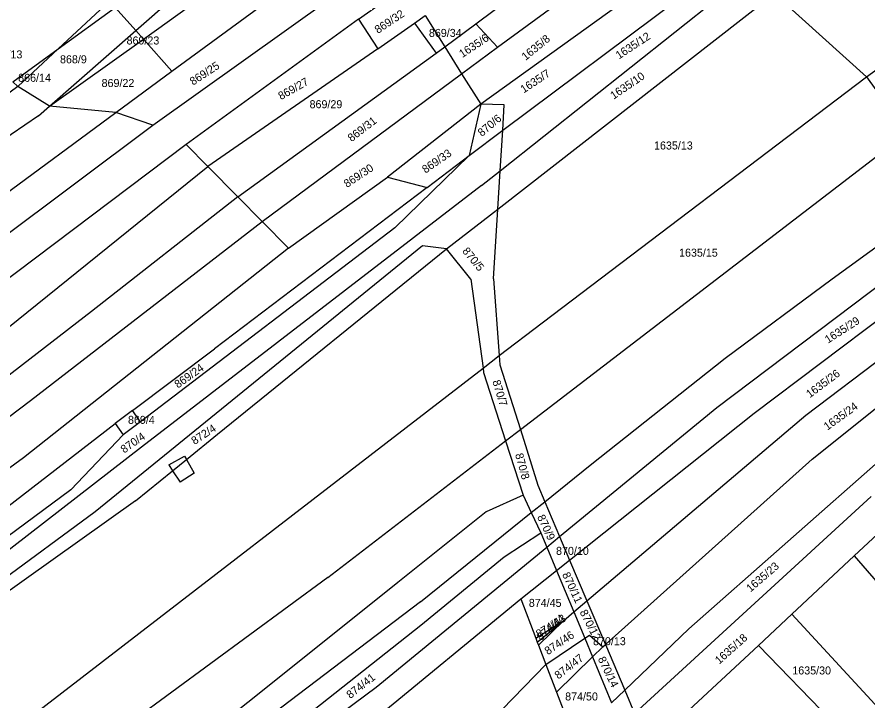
# Model space of a CAD drawing. Extents: x -563148 to -561712, y -1182311 to -1179502.
# Drawn here: x -562408.6 to -562249.3, y -1179774.2 to -1179646.1 of the extents above; entities that cross this region are included whole.
import ezdxf

# ---------------------------------------------------------------- set-up
doc = ezdxf.new("R2010")
doc.units = 0
for name, color, linetype in [('Vrstva 55', 7, 'Continuous'), ('Vrstva 56', 7, 'Continuous'), ('Vrstva 57', 7, 'Continuous')]:
    doc.layers.add(name, color=color, linetype=linetype)

msp = doc.modelspace()

# ---------------------------------------------------------------- linework, layer by layer
at = {"layer": 'Vrstva 55'}
for p, q in [((-562322.59, -1179647.45), (-562272.56, -1179609.82)), ((-562386.32, -1179648.67), (-562350.2, -1179616.94)), ((-562384.89, -1179650.27), (-562346.53, -1179622.81)), ((-562383.14, -1179666.38), (-562338.96, -1179634.91)), ((-562379.54, -1179656.27), (-562356.13, -1179639.13)), ((-562318.52, -1179651.81), (-562299.98, -1179638.18)), ((-562344.59, -1179646.57), (-562335.68, -1179640.15)), ((-562318.04, -1179674.94), (-562275.1, -1179640.86)), ((-562317.58, -1179667.37), (-562281.08, -1179640.09)), ((-562318.48, -1179682.11), (-562266.67, -1179641.77)), ((-562266.67, -1179641.77), (-562249.38, -1179657.33)), ((-562400.86, -1179652.12), (-562391.24, -1179643.17)), ((-562295.49, -1179643.66), (-562321.7, -1179662.5)), ((-562400.86, -1179652.12), (-562390.19, -1179644.34)), ((-562390.19, -1179644.34), (-562386.32, -1179648.67)), ((-562334.1, -1179647.31), (-562332.1, -1179645.87)), ((-562332.1, -1179645.87), (-562328.43, -1179651.75)), ((-562344.59, -1179646.57), (-562376.89, -1179670.03)), ((-562344.59, -1179646.57), (-562340.98, -1179652.09)), ((-562340.98, -1179652.09), (-562334.1, -1179647.31)), ((-562334.1, -1179647.31), (-562330.03, -1179652.93)), ((-562328.43, -1179651.75), (-562322.59, -1179647.45)), ((-562322.59, -1179647.45), (-562318.52, -1179651.81)), ((-562249.38, -1179657.33), (-562234.82, -1179646.8)), ((-562402.48, -1179662.86), (-562386.32, -1179648.67)), ((-562386.32, -1179648.67), (-562384.89, -1179650.27)), ((-562402.48, -1179662.86), (-562384.89, -1179650.27)), ((-562384.89, -1179650.27), (-562379.54, -1179656.27)), ((-562409.33, -1179658.3), (-562400.86, -1179652.12)), ((-562408.44, -1179659.18), (-562400.86, -1179652.12)), ((-562340.98, -1179652.09), (-562372.83, -1179674.14)), ((-562330.03, -1179652.93), (-562328.43, -1179651.75)), ((-562328.43, -1179651.75), (-562325.27, -1179656.8)), ((-562325.27, -1179656.8), (-562318.52, -1179651.81)), ((-562367.23, -1179679.81), (-562330.03, -1179652.93)), ((-562390.08, -1179664.03), (-562379.54, -1179656.27)), ((-562362.65, -1179684.44), (-562325.27, -1179656.8)), ((-562325.27, -1179656.8), (-562321.7, -1179662.5)), ((-562408.44, -1179659.18), (-562409.33, -1179658.3)), ((-562310.2, -1179703.39), (-562249.38, -1179657.33)), ((-562249.38, -1179657.33), (-562241.91, -1179667.89)), ((-562408.44, -1179659.18), (-562480.38, -1179711.45)), ((-562402.48, -1179662.86), (-562408.44, -1179659.18)), ((-562404.54, -1179664.67), (-562402.48, -1179662.86)), ((-562390.08, -1179664.03), (-562402.48, -1179662.86)), ((-562321.7, -1179662.5), (-562339.16, -1179676.11)), ((-562321.7, -1179662.5), (-562323.86, -1179672.07)), ((-562317.28, -1179662.57), (-562321.7, -1179662.5)), ((-562317.58, -1179667.37), (-562317.28, -1179662.57)), ((-562255.86, -1179695.17), (-562212.09, -1179663.37)), ((-562496.21, -1179742.23), (-562390.08, -1179664.03)), ((-562404.54, -1179664.67), (-562412.69, -1179670.17)), ((-562383.14, -1179666.38), (-562390.08, -1179664.03)), ((-562492.04, -1179747.96), (-562383.14, -1179666.38)), ((-562323.86, -1179672.07), (-562317.58, -1179667.37)), ((-562318.04, -1179674.94), (-562317.58, -1179667.37)), ((-562314.26, -1179723.41), (-562241.91, -1179667.89)), ((-562376.89, -1179670.03), (-562439.16, -1179716.94)), ((-562376.89, -1179670.03), (-562372.83, -1179674.14)), ((-562323.86, -1179672.07), (-562337.78, -1179685.63)), ((-562331.72, -1179678.08), (-562323.86, -1179672.07)), ((-562414.93, -1179708.08), (-562372.83, -1179674.14)), ((-562372.83, -1179674.14), (-562367.23, -1179679.81)), ((-562357.7, -1179689.46), (-562339.16, -1179676.11)), ((-562339.16, -1179676.11), (-562331.72, -1179678.08)), ((-562321.53, -1179677.71), (-562318.04, -1179674.94)), ((-562318.48, -1179682.11), (-562318.04, -1179674.94)), ((-562321.53, -1179677.71), (-562385.23, -1179726.71)), ((-562331.72, -1179678.08), (-562371.6, -1179708.28)), ((-562367.23, -1179679.81), (-562394.61, -1179701.31)), ((-562367.23, -1179679.81), (-562362.65, -1179684.44)), ((-562328.08, -1179689.59), (-562318.48, -1179682.11)), ((-562319.28, -1179695.15), (-562318.48, -1179682.11)), ((-562406.07, -1179717.99), (-562362.65, -1179684.44)), ((-562337.78, -1179685.63), (-562385.41, -1179721.97)), ((-562362.65, -1179684.44), (-562357.7, -1179689.46)), ((-562357.7, -1179689.46), (-562407.37, -1179728.67)), ((-562332.57, -1179689.03), (-562393.96, -1179738.81)), ((-562370.98, -1179724.28), (-562328.08, -1179689.59)), ((-562328.08, -1179689.59), (-562332.57, -1179689.03)), ((-562323.52, -1179695.25), (-562328.08, -1179689.59)), ((-562277.47, -1179719.28), (-562243.34, -1179693.48)), ((-562323.52, -1179695.25), (-562321.26, -1179711.9)), ((-562319.28, -1179695.15), (-562318.21, -1179709.55)), ((-562275.92, -1179710.02), (-562255.86, -1179695.17)), ((-562270.43, -1179720.32), (-562235.39, -1179693.87)), ((-562260.79, -1179720.71), (-562228.49, -1179696.21)), ((-562394.61, -1179701.31), (-562440.98, -1179737.01)), ((-562259.62, -1179728.92), (-562226.92, -1179702.86)), ((-562318.21, -1179709.55), (-562310.2, -1179703.39)), ((-562386.92, -1179719.85), (-562371.6, -1179708.28)), ((-562321.26, -1179711.9), (-562318.21, -1179709.55)), ((-562318.21, -1179709.55), (-562318.08, -1179711.26)), ((-562301.19, -1179730.09), (-562275.92, -1179710.02)), ((-562407.37, -1179778.19), (-562321.26, -1179711.9)), ((-562321.26, -1179711.9), (-562321.15, -1179712.72)), ((-562321.15, -1179712.72), (-562317.03, -1179725.54)), ((-562318.08, -1179711.26), (-562314.26, -1179723.41)), ((-562449.06, -1179750.31), (-562406.07, -1179717.99)), ((-562386.92, -1179719.85), (-562390.18, -1179722.26)), ((-562385.41, -1179721.97), (-562386.92, -1179719.85)), ((-562306.91, -1179743.44), (-562277.47, -1179719.28)), ((-562305.04, -1179747.85), (-562270.43, -1179720.32)), ((-562301.8, -1179755.49), (-562260.79, -1179720.71)), ((-562418.6, -1179744.19), (-562390.18, -1179722.26)), ((-562390.18, -1179722.26), (-562388.67, -1179724.37)), ((-562385.41, -1179721.97), (-562388.67, -1179724.37)), ((-562282.68, -1179760.72), (-562238.13, -1179721.36)), ((-562317.03, -1179725.54), (-562314.26, -1179723.41)), ((-562314.26, -1179723.41), (-562310.98, -1179733.84)), ((-562388.67, -1179724.37), (-562398.48, -1179734.67)), ((-562376.85, -1179729.03), (-562370.98, -1179724.28)), ((-562385.23, -1179726.71), (-562415.58, -1179750.17)), ((-562350.32, -1179751.09), (-562317.03, -1179725.54)), ((-562317.03, -1179725.54), (-562313.77, -1179735.66)), ((-562407.37, -1179728.67), (-562430.82, -1179745.87)), ((-562379.43, -1179731.11), (-562376.85, -1179729.03)), ((-562309.68, -1179736.91), (-562301.19, -1179730.09)), ((-562298.34, -1179763.67), (-562259.62, -1179728.92)), ((-562386.4, -1179736.74), (-562379.43, -1179731.11)), ((-562398.48, -1179734.67), (-562480.81, -1179795.55)), ((-562310.98, -1179733.84), (-562309.68, -1179736.91)), ((-562313.77, -1179735.66), (-562320.66, -1179738.83)), ((-562313.77, -1179735.66), (-562312.21, -1179738.94)), ((-562292.88, -1179776.56), (-562248.55, -1179735.96)), ((-562386.4, -1179736.74), (-562476.45, -1179800.84)), ((-562312.21, -1179738.94), (-562309.68, -1179736.91)), ((-562309.68, -1179736.91), (-562306.91, -1179743.44)), ((-562393.96, -1179738.81), (-562477.04, -1179800.04)), ((-562320.66, -1179738.83), (-562337.25, -1179752.03)), ((-562332.98, -1179755.64), (-562312.21, -1179738.94)), ((-562312.21, -1179738.94), (-562310.4, -1179742.74)), ((-562251.72, -1179747.06), (-562245.38, -1179741.12)), ((-562317.33, -1179747.23), (-562310.4, -1179742.74)), ((-562310.4, -1179742.74), (-562309.3, -1179745.4)), ((-562309.3, -1179745.4), (-562306.91, -1179743.44)), ((-562306.91, -1179743.44), (-562305.04, -1179747.85)), ((-562341.3, -1179771.67), (-562309.3, -1179745.4)), ((-562309.3, -1179745.4), (-562307.48, -1179749.78)), ((-562332.91, -1179760.03), (-562317.33, -1179747.23)), ((-562263.38, -1179757.97), (-562251.72, -1179747.06)), ((-562251.72, -1179747.06), (-562230.49, -1179771.53)), ((-562307.48, -1179749.78), (-562305.04, -1179747.85)), ((-562305.04, -1179747.85), (-562301.8, -1179755.49)), ((-562314.2, -1179755.13), (-562307.48, -1179749.78)), ((-562307.48, -1179749.78), (-562304.25, -1179757.56)), ((-562350.32, -1179751.09), (-562390.44, -1179780.54)), ((-562337.25, -1179752.03), (-562361.02, -1179771.07)), ((-562332.98, -1179755.64), (-562381.7, -1179792.64)), ((-562354.31, -1179788.07), (-562314.2, -1179755.13)), ((-562314.2, -1179755.13), (-562311.37, -1179762.47)), ((-562304.25, -1179757.56), (-562301.8, -1179755.49)), ((-562301.8, -1179755.49), (-562298.34, -1179763.67)), ((-562306.13, -1179759.16), (-562304.25, -1179757.56)), ((-562304.25, -1179757.56), (-562302.2, -1179762.49)), ((-562269.66, -1179763.85), (-562263.38, -1179757.97)), ((-562263.38, -1179757.97), (-562242.41, -1179780.74)), ((-562356.25, -1179778.44), (-562332.91, -1179760.03)), ((-562311.37, -1179762.47), (-562306.13, -1179759.16)), ((-562311.09, -1179763.2), (-562306.13, -1179759.16)), ((-562310.86, -1179763.79), (-562306.13, -1179759.16)), ((-562302.2, -1179762.49), (-562301.31, -1179761.89)), ((-562301.31, -1179761.89), (-562298.83, -1179764.11)), ((-562294.72, -1179772.22), (-562282.68, -1179760.72)), ((-562311.37, -1179762.47), (-562311.09, -1179763.2)), ((-562311.09, -1179763.2), (-562310.86, -1179763.79)), ((-562309.48, -1179767.37), (-562302.2, -1179762.49)), ((-562302.2, -1179762.49), (-562300.75, -1179765.98)), ((-562298.83, -1179764.11), (-562298.34, -1179763.67)), ((-562298.34, -1179763.67), (-562294.72, -1179772.22)), ((-562310.86, -1179763.79), (-562309.48, -1179767.37)), ((-562300.75, -1179765.98), (-562298.83, -1179764.11)), ((-562283.55, -1179776.79), (-562269.66, -1179763.85)), ((-562269.66, -1179763.85), (-562246.9, -1179787.18)), ((-562307.48, -1179772.55), (-562300.75, -1179765.98)), ((-562300.75, -1179765.98), (-562297.18, -1179774.57)), ((-562335.89, -1179794.56), (-562309.48, -1179767.37)), ((-562309.48, -1179767.37), (-562307.48, -1179772.55)), ((-562392.89, -1179809.58), (-562341.3, -1179771.67)), ((-562361.02, -1179771.07), (-562392.48, -1179796.07)), ((-562307.48, -1179772.55), (-562305.48, -1179777.73)), ((-562297.18, -1179774.57), (-562294.72, -1179772.22)), ((-562294.72, -1179772.22), (-562292.88, -1179776.56))]:
    msp.add_line(p, q, dxfattribs=at)
at = {"layer": 'Vrstva 56'}
for p, q in [((-562380.16, -1179730.01), (-562377.21, -1179728.41)), ((-562377.21, -1179728.41), (-562376.85, -1179729.03)), ((-562380.16, -1179730.01), (-562379.43, -1179731.11)), ((-562376.85, -1179729.03), (-562375.38, -1179731.58)), ((-562379.43, -1179731.11), (-562377.99, -1179733.28)), ((-562375.38, -1179731.58), (-562377.99, -1179733.28))]:
    msp.add_line(p, q, dxfattribs=at)

# ---------------------------------------------------------------- texts
at = {"layer": 'Vrstva 57'}
for s, rotation, p in [('869/32', 33.7872, (-562340.94, -1179649.33)), ('1635/12', 33.3885, (-562295.79, -1179654.12)), ('1635/6', 33.5935, (-562325.13, -1179653.84)), ('1635/8', 39.4298, (-562313.28, -1179654.38)), ('869/25', 33.3453, (-562375.59, -1179659.01)), ('1635/7', 33.2995, (-562313.64, -1179660.47)), ('1635/10', 34.241, (-562296.79, -1179661.65)), ('869/27', 29.4137, (-562359.12, -1179661.73)), ('869/31', 37.4333, (-562345.9, -1179669.6)), ('870/6', 40.1089, (-562321.48, -1179668.62)), ('869/33', 34.7064, (-562332.04, -1179675.49)), ('869/30', 33.4595, (-562346.74, -1179678.17)), ('870/5', 309.4956, (-562325.25, -1179690.03)), ('1635/29', 32.7479, (-562256.62, -1179707.33)), ('869/24', 35.3183, (-562378.42, -1179715.74)), ('1635/26', 36.7685, (-562260.03, -1179717.55)), ('870/7', 286.7827, (-562319.52, -1179714.37)), ('1635/24', 35.809, (-562256.75, -1179723.63)), ('872/4', 33.4345, (-562375.31, -1179726.31)), ('870/4', 34.7545, (-562388.51, -1179727.91)), ('870/8', 285.2808, (-562315.26, -1179728.05)), ('870/9', 295.1185, (-562311.16, -1179739.75)), ('1635/23', 40.6012, (-562271.16, -1179753.93)), ('870/11', 294.9671, (-562306.48, -1179750.52)), ('870/12', 296.9905, (-562303.2, -1179757.58)), ('874/43', 32.6805, (-562310.74, -1179762.45)), ('874/44', 41.3478, (-562310.43, -1179763.05)), ('874/46', 33.887, (-562309.1, -1179765.67)), ('1635/18', 41.7191, (-562276.99, -1179767.43)), ('874/47', 37.4927, (-562307.15, -1179770.23)), ('870/14', 295.6882, (-562299.79, -1179766.34)), ('874/41', 38.0606, (-562346.13, -1179773.88))]:
    msp.add_text(s, height=1.5, rotation=rotation, dxfattribs=at).set_placement(p)
for s, p in [('869/34', (-562331.4, -1179649.88)), ('869/23', (-562388.05, -1179651.29)), ('866/13', (-562413.71, -1179653.9)), ('868/9', (-562400.52, -1179654.82)), ('866/14', (-562408.36, -1179658.28)), ('869/22', (-562392.73, -1179659.26)), ('869/29', (-562353.76, -1179663.23)), ('1635/13', (-562289.22, -1179670.96)), ('1635/15', (-562284.53, -1179691.03)), ('869/4', (-562387.78, -1179722.34)), ('870/10', (-562307.58, -1179746.87)), ('874/45', (-562312.68, -1179756.61)), ('870/13', (-562300.65, -1179763.78)), ('1635/30', (-562263.31, -1179769.26)), ('874/50', (-562305.87, -1179774.13))]:
    msp.add_text(s, height=1.5, dxfattribs=at).set_placement(p)

doc.saveas('drawing.dxf')
